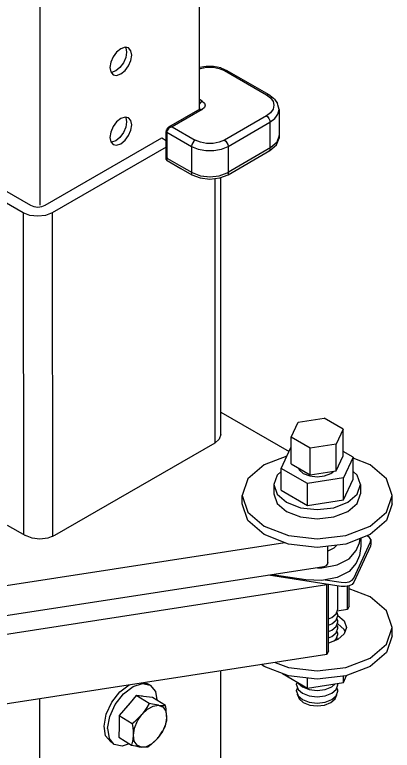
# Model space of a CAD drawing. Extents: x 99862 to 103151, y 99997 to 117076.
# Drawn here: x 100756.7 to 100940.1, y 104247.7 to 104605.1 of the extents above; entities that cross this region are included whole.
import ezdxf

# ---------------------------------------------------------------- set-up
doc = ezdxf.new("R2010")
doc.units = 0
for name, color, linetype in [('Default', 7, 'Continuous'), ('Level 3', 7, 'Continuous'), ('Level 5', 7, 'Continuous'), ('Level 9', 7, 'Continuous')]:
    doc.layers.add(name, color=color, linetype=linetype)

msp = doc.modelspace()

# ---------------------------------------------------------------- linework, layer by layer
at = {"layer": 'Default'}
for p, q in [((100846.48, 104559.15), (100846.48, 104757.63)), ((100768.92, 104712.85), (100768.92, 104512.51)), ((100846.93, 104559.83), (100846.93, 104559.83)), ((100885.07, 104559.05), (100885.07, 104545.08)), ((100842.68, 104527.35), (100842.68, 104541.59)), ((100856.81, 104412.01), (100889.96, 104392.87)), ((100912.81, 104383.56), (100912.81, 104396.46)), ((100900.22, 104381.61), (100900.22, 104394.51)), ((100916.35, 104369.42), (100916.35, 104380.03)), ((100898.93, 104366.72), (100898.93, 104377.34)), ((100924.6, 104376.79), (100924.6, 104372.29)), ((100924.24, 104348.44), (100924.48, 104350.58)), ((100929.57, 104348.94), (100929.7, 104350.07)), ((100887.91, 104348.58), (100687.79, 104317.62)), ((100908.78, 104339.01), (100908.78, 104346.91)), ((100906.81, 104336.92), (100907.49, 104337.1)), ((100909.08, 104295.97), (100909.08, 104328.26)), ((100918.4, 104316.05), (100918.4, 104327.45)), ((100919.17, 104317.72), (100919.17, 104327.62)), ((100913.09, 104301.34), (100913.1, 104301.35)), ((100913.54, 104301.51), (100913.14, 104302.68)), ((100856.81, 104058.09), (100856.81, 104286.34)), ((100898.93, 104277.9), (100898.93, 104282.76)), ((100916.35, 104280.59), (100916.35, 104283.69)), ((100893.9, 104280.8), (100893.6, 104279.92)), ((100893.6, 104279.51), (100893.6, 104279.92)), ((100894.05, 104278.18), (100893.6, 104276.86)), ((100893.6, 104276.44), (100893.6, 104276.86)), ((100894.1, 104274.72), (100894.1, 104274.99)), ((100768.92, 104007.35), (100768.92, 104272.74))]:
    msp.add_line(p, q, dxfattribs=at)
for points in [[(100811.97, 104588.96), (100810.25, 104589.29), (100808.22, 104588.59), (100806.19, 104586.95), (100804.47, 104584.63), (100803.32, 104581.98), (100802.92, 104579.4), (100803.32, 104577.29), (100804.47, 104575.97), (100804.47, 104575.97)], [(100810.49, 104589.25), (100810.65, 104589.07), (100811.05, 104586.96), (100810.65, 104584.38), (100809.5, 104581.73), (100807.78, 104579.41), (100805.75, 104577.77), (100803.72, 104577.06), (100803.48, 104577.11)], [(100804.47, 104575.97), (100806.19, 104575.63), (100808.22, 104576.34), (100810.25, 104577.98), (100811.97, 104580.3), (100813.12, 104582.95), (100813.52, 104585.53), (100813.12, 104587.64), (100811.97, 104588.96)], [(100856.8, 104579.33), (100853.3, 104579.99), (100849.62, 104579.99), (100846.48, 104579.4)], [(100846.48, 104578.84), (100846.92, 104579.02), (100849.9, 104579.58), (100853.02, 104579.58), (100856, 104579.02), (100858.53, 104577.96), (100859.21, 104578.19), (100859.78, 104578.08)], [(100856.8, 104579.33), (100859.78, 104578.08), (100880.16, 104566.31), (100882.43, 104564.61), (100882.9, 104564.1), (100884.38, 104562.04)], [(100858.53, 104577.96), (100878.91, 104566.19), (100879.59, 104566.43), (100880.16, 104566.31)], [(100878.91, 104566.19), (100880.9, 104564.7), (100882.15, 104562.95), (100882.57, 104561.09), (100882.15, 104559.22), (100880.9, 104557.48), (100878.91, 104555.98), (100879.59, 104555.44), (100880.16, 104554.66), (100880.55, 104553.78), (100880.68, 104552.92), (100883.06, 104554.72), (100883.81, 104555.76), (100884.56, 104556.8), (100885.07, 104559.05)], [(100847.78, 104563.13), (100848.86, 104562.19), (100849.24, 104561.09), (100848.86, 104559.98), (100847.78, 104559.05), (100833.24, 104550.65), (100832.53, 104550.44), (100832.23, 104550.29), (100831.93, 104550.14), (100831.46, 104549.79), (100831.38, 104549.69), (100830.86, 104549.05), (100830.81, 104548.92), (100830.62, 104548.4), (100830.59, 104548.1), (100842.62, 104541.15), (100845.78, 104539.83), (100846.71, 104539.65), (100849.5, 104539.13), (100851.46, 104539.13), (100853.42, 104539.13), (100856.21, 104539.65), (100857.13, 104539.83), (100860.3, 104541.15), (100880.68, 104552.92), (100880.68, 104545.01)], [(100846.48, 104561.71), (100846.53, 104561.81), (100847.1, 104562.58), (100847.78, 104563.13), (100846.48, 104563.87)], [(100885.07, 104559.05), (100884.56, 104561.29), (100884.38, 104562.04)], [(100846.53, 104559.17), (100831.46, 104550.47)], [(100846.53, 104559.17), (100847.1, 104559.28), (100847.78, 104559.05)], [(100847.23, 104559.77), (100847.23, 104559.77)], [(100811.97, 104555.07), (100810.25, 104555.41), (100808.22, 104554.7), (100806.19, 104553.07), (100804.47, 104550.74), (100803.32, 104548.09), (100802.92, 104545.52), (100803.32, 104543.41), (100804.47, 104542.08), (100804.47, 104542.08)], [(100810.49, 104555.36), (100810.65, 104555.18), (100811.05, 104553.07), (100810.65, 104550.49), (100809.5, 104547.84), (100807.78, 104545.52), (100805.75, 104543.88), (100803.72, 104543.18), (100803.48, 104543.23)], [(100804.47, 104542.08), (100806.19, 104541.75), (100808.22, 104542.46), (100810.25, 104544.09), (100811.97, 104546.41), (100813.12, 104549.06), (100813.52, 104551.64), (100813.12, 104553.75), (100811.97, 104555.07)], [(100878.91, 104555.98), (100858.53, 104544.22), (100859.21, 104543.67), (100859.78, 104542.9), (100860.16, 104542.01), (100860.3, 104541.15), (100860.3, 104527.35)], [(100830.68, 104549.85), (100831.38, 104550.4), (100831.46, 104550.47)], [(100831.46, 104550.47), (100831.93, 104550.64), (100832.23, 104550.68), (100832.53, 104550.72), (100833.24, 104550.65), (100844.39, 104544.22)], [(100830.68, 104549.85), (100830.36, 104549.22), (100830.27, 104548.97), (100830.22, 104548.61)], [(100830.22, 104548.61), (100830.32, 104548.34), (100830.59, 104548.1), (100830.59, 104534.45)], [(100830.32, 104534.78), (100830.32, 104548.42)], [(100830.32, 104534.78), (100830.42, 104534.5), (100830.69, 104534.27), (100837.4, 104530.4), (100842.68, 104527.35), (100846.72, 104525.79), (100851.49, 104525.24), (100856.26, 104525.79), (100860.3, 104527.35), (100880.61, 104539.07), (100883.85, 104541.87), (100885.07, 104545.08)], [(100858.53, 104544.22), (100856, 104543.15), (100853.02, 104542.6), (100849.9, 104542.6), (100846.92, 104543.15), (100844.39, 104544.22), (100843.71, 104543.67), (100843.14, 104542.9), (100842.76, 104542.01), (100842.62, 104541.16)], [(100861.72, 104529.39), (100881.17, 104540.74), (100884.12, 104543.29), (100885.11, 104546.15), (100885.11, 104546.35)], [(100880.68, 104545.01), (100880.68, 104539.9), (100880.55, 104539.2), (100880.16, 104538.76)], [(100830.58, 104535.81), (100830.67, 104535.54), (100830.94, 104535.3), (100837.65, 104531.43), (100842.94, 104528.38), (100846.98, 104526.82), (100851.74, 104526.27)], [(100846.98, 104526.82), (100851.49, 104526.3), (100856, 104526.82), (100859.84, 104528.3), (100861.72, 104529.39)], [(100891, 104386.94), (100891, 104386.94), (100891, 104399.83), (100894.38, 104407.1), (100906.97, 104409.05)], [(100916.19, 104390.83), (100916.19, 104403.73), (100906.97, 104409.05)], [(100916.19, 104403.73), (100912.81, 104396.46), (100900.22, 104394.51), (100891, 104399.83)], [(100886.17, 104374.09), (100886.17, 104374.09), (100886.17, 104384.7), (100890.84, 104394.77), (100891, 104394.79)], [(100921.02, 104379.48), (100921.02, 104390.1), (100916.19, 104392.89)], [(100888.94, 104390.67), (100877.79, 104386.37), (100869.87, 104379.53), (100867.1, 104371.47)], [(100921.02, 104390.1), (100916.35, 104380.03), (100898.93, 104377.34), (100886.17, 104384.7)], [(100891, 104386.94), (100900.22, 104381.61), (100912.81, 104383.56), (100916.19, 104390.83)], [(100940.1, 104367.38), (100940.1, 104371.47), (100937.32, 104379.53), (100929.4, 104386.37), (100921.02, 104389.6)], [(100886.17, 104383.13), (100884.19, 104381.43), (100882.6, 104376.79), (100882.6, 104372.29), (100884.19, 104367.65), (100888.75, 104363.72), (100895.56, 104361.09), (100903.6, 104360.17), (100911.63, 104361.09), (100918.44, 104363.72), (100923, 104367.65), (100924.6, 104372.29)], [(100894.5, 104384.92), (100894.82, 104383.98), (100896.88, 104382.2), (100899.96, 104381.02), (100903.6, 104380.6), (100907.23, 104381.02), (100910.31, 104382.2), (100911.68, 104383.39)], [(100924.6, 104376.79), (100923, 104381.43), (100921.02, 104383.13)], [(100886.17, 104374.09), (100898.93, 104366.72), (100916.35, 104369.42), (100921.02, 104379.48)], [(100882.6, 104376.79), (100884.19, 104372.15), (100888.75, 104368.21), (100895.56, 104365.58), (100903.6, 104364.66), (100911.63, 104365.58), (100918.44, 104368.21), (100923, 104372.15), (100924.6, 104376.79)], [(100940.1, 104367.38), (100937.32, 104359.32), (100929.4, 104352.48), (100917.56, 104347.92), (100903.6, 104346.31), (100889.63, 104347.92), (100877.79, 104352.48), (100869.87, 104359.32), (100867.1, 104367.38), (100867.1, 104371.47)], [(100867.1, 104371.47), (100869.87, 104363.4), (100877.79, 104356.57), (100889.63, 104352), (100903.6, 104350.39), (100917.56, 104352), (100929.4, 104356.57), (100937.32, 104363.4), (100940.1, 104371.47)], [(100929.7, 104350.07), (100929.7, 104348.03), (100929.57, 104346.9), (100921.42, 104329.33), (100920.56, 104328.32), (100919.09, 104327.58), (100917.24, 104327.22), (100915.3, 104327.29), (100879.95, 104332.76)], [(100924.75, 104350.69), (100924.75, 104346.81), (100924.24, 104342.31), (100922.56, 104338.69), (100919.1, 104334.65), (100913.24, 104331.68), (100905.85, 104330.23), (100898.06, 104330.52), (100881.77, 104333.04)], [(100929.7, 104350.07), (100929.07, 104351.13), (100927.9, 104351.9)], [(100913.18, 104347.41), (100911.75, 104345.87), (100908.78, 104344.43)], [(100915.3, 104329.33), (100917.24, 104329.26), (100919.09, 104329.62), (100920.56, 104330.37), (100921.42, 104331.38), (100929.57, 104348.94)], [(100922.56, 104344.81), (100924.24, 104348.44)], [(100903.69, 104336.43), (100905.85, 104336.35), (100913.24, 104337.8), (100919.1, 104340.77), (100922.56, 104344.81)], [(100906.81, 104336.92), (100667.15, 104299.84), (100666.42, 104299.8), (100665.7, 104299.91)], [(100908.23, 104337.64), (100908.01, 104337.4), (100907.49, 104337.1)], [(100908.23, 104337.64), (100908.58, 104338.08), (100908.61, 104338.13)], [(100908.78, 104339.01), (100908.7, 104338.51), (100908.61, 104338.13)], [(100907.47, 104330.55), (100915.3, 104329.33)], [(100665.85, 104256.79), (100665.85, 104290.68), (100908.3, 104328.19)], [(100908.3, 104294.3), (100908.3, 104328.19), (100908.38, 104328.36)], [(100909.08, 104311.55), (100910.67, 104312.17), (100912.83, 104314.04), (100913.6, 104316.25), (100913.6, 104327.56)], [(100940.1, 104303.3), (100940.1, 104307.38), (100937.32, 104315.44), (100929.4, 104322.28), (100919.17, 104326.23)], [(100919.17, 104317.72), (100918.4, 104316.05), (100913.26, 104315.28)], [(100909.08, 104308.49), (100910.67, 104309.1), (100912.83, 104310.98), (100913.6, 104313.19), (100913.6, 104313.6), (100913.14, 104314.92)], [(100909.08, 104305.43), (100910.67, 104306.04), (100912.83, 104307.91), (100913.6, 104310.12), (100913.6, 104310.54), (100913.14, 104311.86)], [(100913.6, 104313.23), (100913.67, 104313.2), (100916.76, 104310.53), (100917.85, 104307.38)], [(100883.15, 104290.41), (100889.63, 104287.91), (100903.6, 104286.31), (100917.56, 104287.91), (100929.4, 104292.48), (100937.32, 104299.32), (100940.1, 104307.38)], [(100909.08, 104302.37), (100910.67, 104302.98), (100912.83, 104304.85), (100913.6, 104307.06), (100913.6, 104307.47), (100913.14, 104308.8)], [(100917.85, 104307.38), (100917.85, 104307.38), (100916.76, 104304.23), (100913.67, 104301.56), (100909.08, 104299.79)], [(100917.14, 104305.34), (100916.76, 104306.45), (100913.67, 104309.11), (100913.3, 104309.26)], [(100911.68, 104300.79), (100912.83, 104301.79), (100913.6, 104304), (100913.6, 104304.41), (100913.14, 104305.74)], [(100940.1, 104303.3), (100937.32, 104295.23), (100929.4, 104288.4), (100917.56, 104283.83), (100903.6, 104282.22), (100889.63, 104283.83), (100877.79, 104288.4), (100876.62, 104289.4)], [(100909.08, 104295.97), (100908.3, 104294.3), (100665.85, 104256.79), (100663.73, 104258.02), (100663.73, 104289.7)], [(100886.69, 104284.96), (100898.93, 104277.9), (100916.35, 104280.59), (100917.92, 104283.97)], [(100893.6, 104279.51), (100894.36, 104277.3), (100896.52, 104275.42), (100899.77, 104274.17), (100903.6, 104273.73), (100907.42, 104274.17), (100910.67, 104275.42), (100912.83, 104277.3), (100913.6, 104279.51), (100913.6, 104279.92), (100913.51, 104280.15)], [(100894.28, 104280.58), (100894.36, 104280.36), (100896.52, 104278.48), (100899.77, 104277.23), (100903.6, 104276.79), (100907.42, 104277.23), (100910.67, 104278.48), (100912.4, 104279.98)], [(100893.6, 104276.44), (100894.36, 104274.23), (100896.52, 104272.36), (100899.77, 104271.11), (100903.6, 104270.67), (100907.42, 104271.11), (100910.67, 104272.36), (100912.83, 104274.23), (100913.6, 104276.44), (100913.6, 104276.86), (100913.14, 104278.18)], [(100894.1, 104274.72), (100894.82, 104272.63), (100896.88, 104270.85), (100899.96, 104269.66), (100903.6, 104269.24), (100907.23, 104269.66), (100910.31, 104270.85), (100912.37, 104272.63), (100913.1, 104274.72), (100913.1, 104274.99)]]:
    msp.add_lwpolyline(points, dxfattribs=at)
at = {"layer": 'Level 3'}
for p, q in [((100825, 104276.24), (100825.66, 104272.16)), ((100801.75, 104258.35), (100802.52, 104253.6)), ((100805, 104250.57), (100802.52, 104253.6))]:
    msp.add_line(p, q, dxfattribs=at)
for points in [[(100809.52, 104275.08), (100814.14, 104278.64), (100814.14, 104278.64)], [(100814.14, 104278.64), (100818.71, 104280.11), (100818.71, 104280.11)], [(100818.71, 104280.11), (100822.52, 104279.27), (100822.52, 104279.27)], [(100822.52, 104279.27), (100825, 104276.24), (100825, 104276.24)], [(100805.54, 104269.98), (100809.52, 104275.08), (100809.52, 104275.08)], [(100802.81, 104264.1), (100805.54, 104269.98), (100805.54, 104269.98)], [(100801.75, 104258.35), (100801.75, 104258.35), (100802.81, 104264.1), (100802.81, 104264.1)], [(100808.81, 104249.73), (100805, 104250.57), (100805, 104250.57)], [(100812.34, 104250.87), (100808.81, 104249.73), (100808.81, 104249.73)]]:
    msp.add_lwpolyline(points, dxfattribs=at)
at = {"layer": 'Level 5'}
msp.add_line((100822.52, 104279.27), (100820.78, 104280.19), dxfattribs=at)
for points in [[(100688.1, 104557.73), (100688.48, 104556.63), (100689.56, 104555.69), (100764.36, 104512.51), (100765.98, 104511.88), (100767.89, 104511.67), (100769.79, 104511.88), (100771.41, 104512.51), (100828.19, 104545.29), (100830.32, 104544.06)], [(100760.84, 104508.85), (100683.22, 104553.66), (100683.31, 104397.11)], [(100830.32, 104540.83), (100774.93, 104508.85), (100775.02, 104351.47)], [(100853.88, 104525.42), (100853.88, 104397)], [(100856.81, 104401.09), (100856.81, 104525.95)], [(100774.93, 104508.85), (100771.7, 104507.6), (100767.89, 104507.16), (100764.07, 104507.6), (100760.84, 104508.85), (100760.93, 104352.57)], [(100856.81, 104401.09), (100856.05, 104398.88), (100853.88, 104397)], [(100853.88, 104397), (100775.99, 104352.04)], [(100752.96, 104357.17), (100761.85, 104352.04)], [(100775.99, 104352.04), (100772.75, 104350.78), (100768.92, 104350.34), (100765.1, 104350.78), (100761.85, 104352.04)], [(100804.74, 104250.88), (100803.3, 104251.77), (100800.83, 104254.78), (100800.06, 104259.5), (100801.12, 104265.2), (100803.84, 104271.03), (100807.81, 104276.08), (100812.21, 104279.44)], [(100819.26, 104280.53), (100820.78, 104280.19)]]:
    msp.add_lwpolyline(points, dxfattribs=at)
at = {"layer": 'Level 9'}
msp.add_line((100821.98, 104270.47), (100815.72, 104274.32), dxfattribs=at)
msp.add_line((100821.98, 104270.47), (100815.72, 104274.32), dxfattribs=at)
for points in [[(100818.79, 104273.96), (100815.72, 104274.32), (100812.68, 104270.75)], [(100819.2, 104273.91), (100815.72, 104274.32), (100812.68, 104270.75)], [(100830.48, 104264.05), (100830.48, 104264.17), (100830.23, 104267.46), (100830.2, 104267.88), (100829.92, 104269.54), (100823.66, 104273.39), (100819.2, 104273.91)], [(100830.48, 104264.05), (100830.48, 104264.17), (100830.23, 104267.46), (100830.2, 104267.88), (100829.92, 104269.54), (100823.66, 104273.39), (100819.2, 104273.91)], [(100812.68, 104270.75), (100807.49, 104264.64), (100807.34, 104259.37)], [(100812.53, 104270.58), (100807.49, 104264.64), (100807.35, 104259.76)], [(100819.94, 104266.99), (100818.66, 104265.31), (100821.22, 104267.71), (100823.96, 104269.21), (100826.48, 104269.59), (100825.58, 104269.72), (100823.61, 104270.13), (100821.98, 104270.47), (100820.83, 104268.51), (100819.94, 104266.99)], [(100819.94, 104266.99), (100818.66, 104265.31), (100821.22, 104267.71), (100823.96, 104269.21), (100826.48, 104269.59), (100825.58, 104269.72), (100823.61, 104270.13), (100821.98, 104270.47), (100820.83, 104268.51), (100819.94, 104266.99)], [(100826.48, 104269.59), (100826.82, 104269.55), (100827.27, 104269.51), (100828.88, 104269.48), (100829.27, 104269.47), (100829.92, 104269.54)], [(100826.48, 104269.59), (100826.82, 104269.55), (100827.27, 104269.51), (100828.88, 104269.48), (100829.27, 104269.47), (100829.92, 104269.54)], [(100826.82, 104269.55), (100828.77, 104268.66), (100830.05, 104266.74), (100830.48, 104264.05)], [(100826.82, 104269.55), (100828.77, 104268.66), (100830.05, 104266.74), (100830.48, 104264.05)], [(100807.49, 104264.64), (100813.75, 104260.79), (100815.19, 104261.92), (100815.6, 104262.31), (100818.27, 104264.87), (100818.47, 104265.09), (100818.66, 104265.31)], [(100807.49, 104264.64), (100813.75, 104260.79), (100815.19, 104261.92), (100815.6, 104262.31), (100818.27, 104264.87), (100818.47, 104265.09), (100818.66, 104265.31)], [(100818.12, 104249.29), (100816.08, 104250.13), (100814.72, 104252.12), (100814.3, 104255), (100814.86, 104258.42), (100816.34, 104261.96), (100818.47, 104265.09)], [(100818.12, 104249.29), (100816.08, 104250.13), (100814.72, 104252.12), (100814.3, 104255), (100814.86, 104258.42), (100816.34, 104261.96), (100818.47, 104265.09)], [(100813.75, 104260.79), (100814.04, 104258.63), (100814.25, 104257.07), (100814.28, 104255.01), (100814.28, 104254.69), (100813.86, 104251.81), (100813.81, 104251.44), (100813.45, 104250.18)], [(100813.75, 104260.79), (100814.04, 104258.63), (100814.25, 104257.07), (100814.28, 104255.01), (100814.28, 104254.69), (100813.86, 104251.81), (100813.81, 104251.44), (100813.45, 104250.18)], [(100830.46, 104263.55), (100829.87, 104260.3), (100828.43, 104256.9), (100826.36, 104253.84)], [(100830.46, 104263.55), (100829.87, 104260.3), (100828.43, 104256.9), (100826.36, 104253.84)], [(100830.48, 104264.05), (100830.46, 104263.55), (100830.33, 104261.98), (100829.99, 104260.54), (100829.62, 104258.93)], [(100830.48, 104264.05), (100830.46, 104263.55), (100830.33, 104261.98), (100829.99, 104260.54), (100829.62, 104258.93)], [(100807.34, 104259.37), (100807.19, 104254.03), (100813.45, 104250.18), (100815.27, 104249.81), (100817.05, 104249.44), (100818.12, 104249.29)], [(100807.34, 104259.37), (100807.19, 104254.03), (100813.45, 104250.18), (100815.27, 104249.81), (100817.05, 104249.44), (100818.12, 104249.29)], [(100826.06, 104253.49), (100826.36, 104253.84), (100826.49, 104254), (100828.51, 104256.97), (100828.81, 104257.4), (100829.62, 104258.93)], [(100826.06, 104253.49), (100826.36, 104253.84), (100826.49, 104254), (100828.51, 104256.97), (100828.81, 104257.4), (100829.62, 104258.93)], [(100826.06, 104253.49), (100824.65, 104251.99), (100823.08, 104250.68), (100821.39, 104249.25), (100820.74, 104249.19), (100820.28, 104249.17), (100820.25, 104249.17), (100818.12, 104249.29)], [(100818.12, 104249.29), (100820.66, 104249.6), (100823.44, 104251.07), (100826.06, 104253.49)], [(100826.06, 104253.49), (100824.65, 104251.99), (100823.08, 104250.68), (100821.39, 104249.25), (100820.74, 104249.19), (100820.28, 104249.17), (100820.25, 104249.17), (100818.12, 104249.29)], [(100818.12, 104249.29), (100820.66, 104249.6), (100823.44, 104251.07), (100826.06, 104253.49)]]:
    msp.add_lwpolyline(points, dxfattribs=at)

doc.saveas('drawing.dxf')
